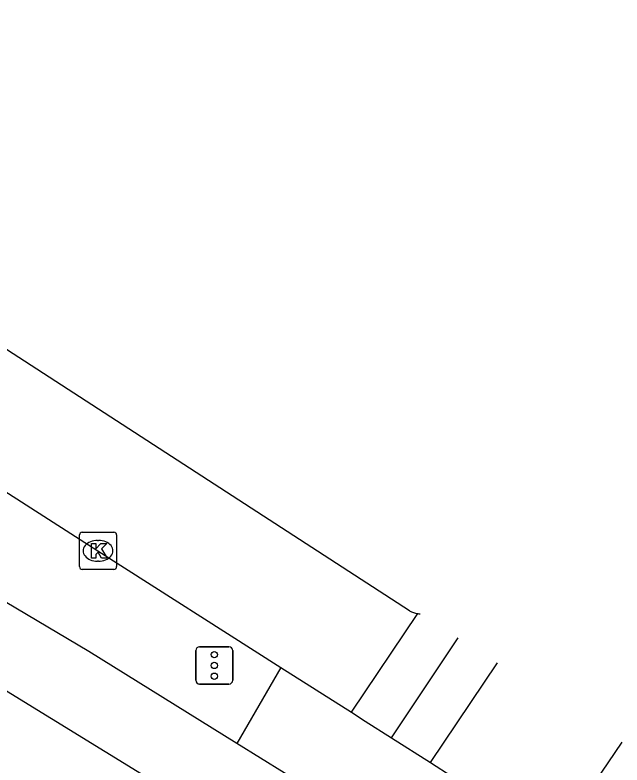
# Model space of a CAD drawing. Extents: x 160664 to 161506, y 382245 to 383288.
# Drawn here: x 161134.26 to 161150.59, y 383227.49 to 383247.65 of the extents above; entities that cross this region are included whole.
import ezdxf

# ---------------------------------------------------------------- set-up
doc = ezdxf.new("R2010")
doc.units = 0
for name, color, linetype in [('IMGEO_Fietspad_gesloten', 7, 'Continuous'), ('IMGEO_Kolk', 7, 'Continuous'), ('IMGEO_Rijbaan_lokaal_gesloten', 7, 'Continuous'), ('IMGEO_Rijbaan_lokaal_open', 7, 'Continuous'), ('IMGEO_Verkeersregelinstallatiepaal', 7, 'Continuous'), ('IMGEO_Woonerf_open', 7, 'Continuous')]:
    doc.layers.add(name, color=color, linetype=linetype)

msp = doc.modelspace()

# ---------------------------------------------------------------- linework, layer by layer
at = {"layer": 'IMGEO_Fietspad_gesloten'}
for points in [[(161140.227, 383228.072), (161136.248, 383230.541), (161125.317, 383237.021)], [(161133.786, 383229.625), (161141.018, 383225.193), (161142.139, 383226.886), (161140.227, 383228.072)]]:
    msp.add_lwpolyline(points, dxfattribs=at)
at = {"layer": 'IMGEO_Kolk'}
for p, q in [((161136.067, 383233.749), (161136.919, 383233.749)), ((161135.992, 383232.823), (161135.992, 383233.675)), ((161136.48, 383233.529), (161136.505, 383233.529)), ((161136.993, 383233.675), (161136.993, 383232.823)), ((161136.503, 383232.969), (161136.478, 383232.969)), ((161136.919, 383232.749), (161136.067, 383232.749))]:
    msp.add_line(p, q, dxfattribs=at)
for points in [[(161136.067, 383233.749), (161136.919, 383233.749)], [(161135.992, 383232.823), (161135.992, 383233.675)], [(161136.993, 383233.675), (161136.993, 383232.823)], [(161136.313, 383233.449), (161136.436, 383233.449), (161136.436, 383233.298), (161136.566, 383233.449), (161136.73, 383233.449), (161136.584, 383233.298), (161136.737, 383233.049), (161136.585, 383233.049), (161136.5, 383233.213), (161136.436, 383233.146), (161136.436, 383233.049), (161136.313, 383233.049), (161136.313, 383233.449)], [(161136.919, 383232.749), (161136.067, 383232.749)]]:
    msp.add_lwpolyline(points, dxfattribs=at)
for centre, start, end in [((161136.069, 383233.673), 91.552, 178.448), ((161136.069, 383233.673), 91.552, 178.448), ((161136.917, 383233.673), 1.552, 88.448), ((161136.917, 383233.673), 1.552, 88.448), ((161136.069, 383232.825), 181.552, 268.448), ((161136.069, 383232.825), 181.552, 268.448), ((161136.917, 383232.825), 271.552, 358.448), ((161136.917, 383232.825), 271.552, 358.448)]:
    msp.add_arc(centre, 0.0765, start, end, dxfattribs=at)
for centre, major_axis, ratio, start_param, end_param in [((161136.479, 383233.249), (-0.387, 0.002), 0.722429, 4.712389, 7.853982), ((161136.504, 383233.249), (-0.39, 0.002), 0.717154, 1.570796, 4.712389)]:
    msp.add_ellipse(centre, major_axis=major_axis, ratio=ratio, start_param=start_param, end_param=end_param, dxfattribs=at)
at = {"layer": 'IMGEO_Rijbaan_lokaal_gesloten'}
for points in [[(161113.854, 383247.653), (161116.357, 383246.147), (161118.398, 383244.845), (161136.489, 383233.25), (161141.411, 383230.116)], [(161144.871, 383231.637), (161127.951, 383242.59)], [(161143.309, 383228.907), (161145.092, 383231.56)], [(161144.387, 383228.221), (161146.183, 383230.906)], [(161141.411, 383230.116), (161143.309, 383228.907)], [(161145.432, 383227.555), (161147.239, 383230.234)], [(161144.387, 383228.221), (161145.432, 383227.555)], [(161148.761, 383225.406), (161150.587, 383228.1)]]:
    msp.add_lwpolyline(points, dxfattribs=at)
msp.add_arc((161145.149, 383232.079), 0.522, 237.8368, 263.7449, dxfattribs=at)
at = {"layer": 'IMGEO_Rijbaan_lokaal_open'}
for points in [[(161143.309, 383228.907), (161143.68, 383228.671), (161144.387, 383228.221)], [(161145.432, 383227.555), (161146.014, 383227.185), (161148.761, 383225.406)]]:
    msp.add_lwpolyline(points, dxfattribs=at)
msp.add_arc((161145.143, 383232.064), 0.507, 264.2429, 271.858, dxfattribs=at)
at = {"layer": 'IMGEO_Verkeersregelinstallatiepaal'}
for p, q in [((161139.125, 383229.767), (161139.125, 383230.567)), ((161139.125, 383230.567), (161139.125, 383229.767)), ((161139.225, 383230.667), (161140.015, 383230.667)), ((161140.015, 383230.667), (161139.225, 383230.667)), ((161140.115, 383230.567), (161140.115, 383229.767)), ((161140.115, 383229.767), (161140.115, 383230.567)), ((161140.015, 383229.667), (161139.225, 383229.667)), ((161139.225, 383229.667), (161140.015, 383229.667))]:
    msp.add_line(p, q, dxfattribs=at)
for centre in [(161139.62, 383230.457), (161139.62, 383230.167), (161139.62, 383229.877)]:
    msp.add_circle(centre, 0.085, dxfattribs=at)
for centre, start, end in [((161139.225, 383230.567), 90, 180), ((161139.225, 383230.567), 90, 180), ((161140.015, 383230.567), 0, 90), ((161140.015, 383230.567), 360, 90), ((161139.225, 383229.767), 180, 270), ((161139.225, 383229.767), 180, 270), ((161140.015, 383229.767), 270, 0), ((161140.015, 383229.767), 270, 0)]:
    msp.add_arc(centre, 0.1, start, end, dxfattribs=at)
at = {"layer": 'IMGEO_Woonerf_open'}
msp.add_lwpolyline([(161141.411, 383230.116), (161140.227, 383228.072)], dxfattribs=at)

doc.saveas('drawing.dxf')
